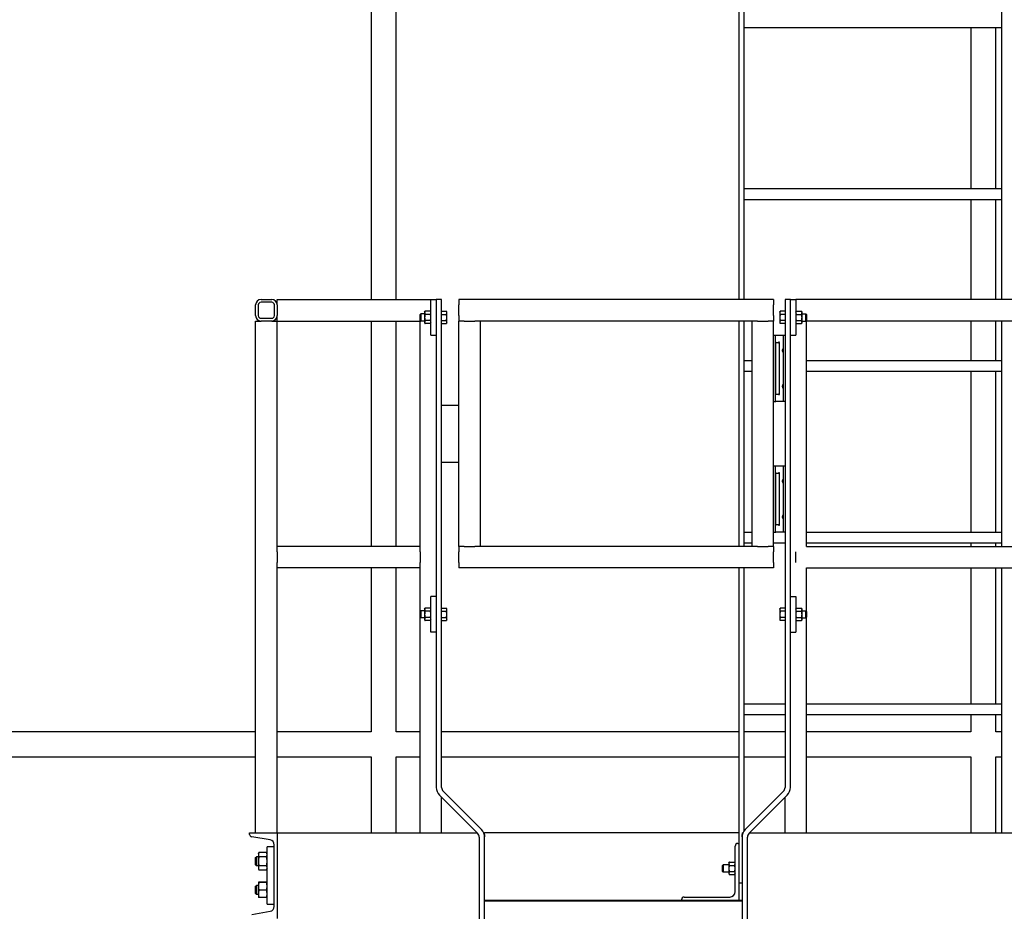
# Model space of a CAD drawing. Header units: inches. Extents: x 36 to 1719, y -84 to 1122.
# Tile 404 of 558: x 1336 to 1405, y 351 to 414. Entities that reach past the tile are written whole.
import ezdxf

# ---------------------------------------------------------------- set-up
doc = ezdxf.new("R2010")
doc.units = ezdxf.units.IN
doc.header["$LTSCALE"] = 48
doc.header["$MEASUREMENT"] = 0
doc.layers.add('Dimension (ANSI)', color=7, linetype='Continuous', lineweight=25)
doc.layers.add('Visible (ANSI)', color=7, linetype='Continuous', lineweight=30)
doc.styles.add('Note Text (ANSI)', font='tahoma.ttf')
doc.dimstyles.new('Architectural (ANSI)', dxfattribs={"dimscale": 48, "dimtxt": 0.125, "dimasz": 0.098425, "dimexe": 0.125, "dimexo": 0.0625, "dimgap": 0.031496, "dimtad": 0, "dimtih": 1, "dimtoh": 1, "dimdec": 4, "dimrnd": 1e-08, "dimzin": 3, "dimdsep": 46, "dimlunit": 4, "dimtxsty": 'Note Text (ANSI)', "dimcen": 0.09, "dimdle": 0.393701, "dimclrd": 256, "dimclre": 256, "dimclrt": 256, "dimadec": 0, "dimazin": 3, "dimtfac": 0.96, "dimtofl": 0, "dimtmove": 0, "dimatfit": 3, "dimfxl": 1, "dimfrac": 2, "dimtolj": 1, "dimtzin": 12, "dimlwd": -1, "dimlwe": -1, "dimarcsym": 0})

# ---------------------------------------------------------------- blocks, each defined once
blk = doc.blocks.new('*D20')
at = {"layer": 'Defpoints', "color": 0, "transparency": 16777216}
for p in [(1320.787, 418.174), (1277.952, 241.174), (1349.447, 241.174)]:
    blk.add_point(p, dxfattribs=at)
at = {"layer": 'Dimension (ANSI)', "transparency": 16777216}
for p, q in [((1317.787, 418.174), (1271.952, 418.174)), ((1277.952, 413.449), (1277.952, 350.805)), ((1277.952, 245.898), (1277.952, 341.543)), ((1346.447, 241.174), (1271.952, 241.174))]:
    blk.add_line(p, q, dxfattribs=at)
for points in [[(1277.165, 413.449), (1278.739, 413.449), (1277.952, 418.174)], [(1277.165, 245.898), (1278.739, 245.898), (1277.952, 241.174)]]:
    blk.add_solid(points, dxfattribs=at)
at = {"layer": 'Dimension (ANSI)', "transparency": 16777216, "insert": (1267.854, 349.293), "char_height": 6, "attachment_point": 1, "style": 'Note Text (ANSI)'}
blk.add_mtext('\\A1;14\'-9"', dxfattribs=at)

msp = doc.modelspace()

# ---------------------------------------------------------------- linework, layer by layer
at = {"layer": 'Visible (ANSI)'}
for p, q in [((1386.63153, 430.23823), (1386.63153, 394.04889)), ((1387.00653, 394.04889), (1387.00653, 430.23823)), ((1405.00653, 430.23823), (1405.00653, 394.04889)), ((1360.93526, 416.42389), (1360.93526, 394.04889)), ((1362.68526, 394.04889), (1362.68526, 416.42389)), ((1387.00653, 413.04889), (1405.00653, 413.04889)), ((1402.84912, 413.04889), (1402.84912, 401.79889)), ((1404.59912, 401.79889), (1404.59912, 413.04889)), ((1387.00653, 401.79889), (1405.00653, 401.79889)), ((1387.00653, 401.04889), (1405.00653, 401.04889)), ((1402.84912, 401.04889), (1402.84912, 394.04889)), ((1404.59912, 394.04889), (1404.59912, 401.04889)), ((1352.86662, 392.92389), (1352.86662, 393.67389)), ((1353.05412, 393.67389), (1353.05412, 392.92389)), ((1353.24162, 394.04889), (1353.99162, 394.04889)), ((1353.99162, 393.86139), (1353.24162, 393.86139)), ((1354.17912, 392.92389), (1354.17912, 393.67389)), ((1354.36662, 394.04889), (1365.11662, 394.04889)), ((1354.36662, 393.67389), (1354.36662, 394.04889)), ((1354.36662, 393.67389), (1354.36662, 392.92389)), ((1354.36662, 393.67389), (1354.36662, 392.92389)), ((1365.11662, 391.54889), (1365.11662, 394.04889)), ((1365.11662, 394.04889), (1365.49162, 394.04889)), ((1365.86662, 394.04889), (1365.49162, 394.04889)), ((1365.49162, 394.04889), (1365.49162, 359.95422)), ((1365.86662, 359.95422), (1365.86662, 394.04889)), ((1389.07214, 394.04889), (1367.07214, 394.04889)), ((1367.07214, 394.04889), (1367.07214, 393.67389)), ((1367.07214, 392.92389), (1367.07214, 393.67389)), ((1389.07214, 394.04889), (1389.07214, 393.67389)), ((1389.07214, 392.92389), (1389.07214, 393.67389)), ((1390.24162, 394.04889), (1389.86662, 394.04889)), ((1389.86662, 394.04889), (1389.86662, 359.95422)), ((1390.24162, 359.95422), (1390.24162, 394.04889)), ((1390.24162, 394.04889), (1390.61662, 394.04889)), ((1390.61662, 394.04889), (1390.61662, 391.54889)), ((1456.86662, 394.04889), (1390.61662, 394.04889)), ((1364.36662, 393.0017), (1364.41239, 393.04889)), ((1364.36662, 392.59608), (1364.36662, 393.0017)), ((1364.41239, 393.04889), (1364.41239, 392.54889)), ((1364.67862, 393.04889), (1364.41239, 393.04889)), ((1364.67862, 393.17389), (1364.71211, 393.2319)), ((1364.67862, 393.17389), (1364.67862, 393.12365)), ((1364.67862, 393.12365), (1364.67862, 392.79889)), ((1365.08313, 393.2319), (1364.71211, 393.2319)), ((1365.08313, 393.0154), (1364.71211, 393.0154)), ((1365.11662, 393.17389), (1365.08313, 393.2319)), ((1365.86662, 393.12365), (1365.86662, 393.2319)), ((1365.86662, 393.2319), (1366.19713, 393.2319)), ((1365.86662, 393.17389), (1365.86662, 393.17389)), ((1365.86662, 393.0154), (1365.86662, 393.12365)), ((1365.86662, 393.0154), (1366.19713, 393.0154)), ((1365.86662, 392.79889), (1365.86662, 393.0154)), ((1366.23062, 393.17389), (1366.19713, 393.2319)), ((1366.23062, 393.12365), (1366.23062, 393.17389)), ((1366.23062, 392.79889), (1366.23062, 393.12365)), ((1389.50262, 393.17389), (1389.53611, 393.2319)), ((1389.50262, 393.17389), (1389.50262, 393.12365)), ((1389.50262, 393.12365), (1389.50262, 392.79889)), ((1389.86662, 393.2319), (1389.53611, 393.2319)), ((1389.86662, 393.0154), (1389.53611, 393.0154)), ((1389.86662, 393.2319), (1389.86662, 393.12365)), ((1389.86662, 393.17389), (1389.86662, 393.17389)), ((1389.86662, 393.12365), (1389.86662, 393.0154)), ((1389.86662, 393.0154), (1389.86662, 392.79889)), ((1390.61662, 393.17389), (1390.65011, 393.2319)), ((1390.65011, 393.2319), (1391.02113, 393.2319)), ((1390.65011, 393.0154), (1391.02113, 393.0154)), ((1391.05462, 393.17389), (1391.02113, 393.2319)), ((1391.05462, 393.12365), (1391.05462, 393.17389)), ((1391.05462, 392.79889), (1391.05462, 393.12365)), ((1391.05462, 393.04889), (1391.32085, 393.04889)), ((1391.36662, 393.0017), (1391.32085, 393.04889)), ((1391.32085, 392.54889), (1391.32085, 393.04889)), ((1391.36662, 393.0017), (1391.36662, 392.59608)), ((1352.86662, 356.79889), (1352.86662, 392.54889)), ((1352.86662, 392.54889), (1353.24162, 392.54889)), ((1353.24162, 392.73639), (1353.99162, 392.73639)), ((1353.99162, 392.54889), (1353.24162, 392.54889)), ((1353.99162, 392.54889), (1353.24162, 392.54889)), ((1353.99162, 392.54889), (1354.36662, 392.54889)), ((1354.36662, 392.54889), (1354.36662, 392.92389)), ((1354.36662, 376.79889), (1354.36662, 392.54889)), ((1354.36662, 392.54889), (1364.36662, 392.54889)), ((1360.93526, 392.54889), (1360.93526, 376.79889)), ((1362.68526, 376.79889), (1362.68526, 392.54889)), ((1364.36662, 392.59608), (1364.41239, 392.54889)), ((1364.36662, 376.79889), (1364.36662, 392.54889)), ((1364.36662, 392.54889), (1364.41239, 392.54889)), ((1364.67862, 392.54889), (1364.41239, 392.54889)), ((1364.67862, 392.79889), (1364.67862, 392.47413)), ((1364.67862, 392.47413), (1364.67862, 392.42389)), ((1364.67862, 392.42389), (1364.71211, 392.36588)), ((1365.08313, 392.58239), (1364.71211, 392.58239)), ((1365.08313, 392.36588), (1364.71211, 392.36588)), ((1365.11662, 392.42389), (1365.08313, 392.36588)), ((1365.86662, 392.58239), (1365.86662, 392.79889)), ((1365.86662, 392.58239), (1366.19713, 392.58239)), ((1365.86662, 392.47413), (1365.86662, 392.58239)), ((1365.86662, 392.36588), (1365.86662, 392.47413)), ((1365.86662, 392.42389), (1365.86662, 392.42389)), ((1365.86662, 392.36588), (1366.19713, 392.36588)), ((1366.23062, 392.42389), (1366.19713, 392.36588)), ((1366.23062, 392.47413), (1366.23062, 392.79889)), ((1366.23062, 392.42389), (1366.23062, 392.47413)), ((1367.07214, 392.92389), (1367.07214, 392.54889)), ((1367.07214, 376.79889), (1367.07214, 392.54889)), ((1367.44714, 392.54889), (1367.07214, 392.54889)), ((1367.44714, 392.54889), (1368.19714, 392.54889)), ((1368.57214, 392.54889), (1368.19714, 392.54889)), ((1387.57214, 392.54889), (1368.57214, 392.54889)), ((1368.57214, 376.79889), (1368.57214, 392.54889)), ((1386.63153, 392.54889), (1386.63153, 376.79889)), ((1387.00653, 376.79889), (1387.00653, 392.54889)), ((1387.57214, 376.79889), (1387.57214, 392.54889)), ((1387.94714, 392.54889), (1387.57214, 392.54889)), ((1387.94714, 392.54889), (1388.69714, 392.54889)), ((1389.07214, 392.54889), (1388.69714, 392.54889)), ((1389.07214, 392.92389), (1389.07214, 392.54889)), ((1389.07214, 376.79889), (1389.07214, 392.54889)), ((1389.50262, 392.79889), (1389.50262, 392.47413)), ((1389.50262, 392.47413), (1389.50262, 392.42389)), ((1389.50262, 392.42389), (1389.53611, 392.36588)), ((1389.86662, 392.58239), (1389.53611, 392.58239)), ((1389.86662, 392.36588), (1389.53611, 392.36588)), ((1389.86662, 392.79889), (1389.86662, 392.58239)), ((1389.86662, 392.58239), (1389.86662, 392.47413)), ((1389.86662, 392.47413), (1389.86662, 392.36588)), ((1389.86662, 392.42389), (1389.86662, 392.42389)), ((1390.61662, 392.42389), (1390.65011, 392.36588)), ((1390.65011, 392.58239), (1391.02113, 392.58239)), ((1390.65011, 392.36588), (1391.02113, 392.36588)), ((1391.05462, 392.42389), (1391.02113, 392.36588)), ((1391.05462, 392.47413), (1391.05462, 392.79889)), ((1391.05462, 392.54889), (1391.32085, 392.54889)), ((1391.05462, 392.42389), (1391.05462, 392.47413)), ((1391.36662, 392.59608), (1391.32085, 392.54889)), ((1391.32085, 392.54889), (1391.36662, 392.54889)), ((1391.36662, 376.79889), (1391.36662, 392.54889)), ((1456.86662, 392.54889), (1391.36662, 392.54889)), ((1402.84912, 392.54889), (1402.84912, 389.79889)), ((1404.59912, 389.79889), (1404.59912, 392.54889)), ((1405.00653, 392.54889), (1405.00653, 376.79889)), ((1365.11662, 391.54889), (1365.49162, 391.54889)), ((1389.07214, 391.54889), (1389.19714, 391.54889)), ((1389.19714, 386.92389), (1389.19714, 391.54889)), ((1389.19714, 391.54889), (1389.23399, 391.54889)), ((1389.23399, 391.54889), (1389.74162, 391.54889)), ((1389.23549, 387.46556), (1389.23549, 391.00723)), ((1389.23686, 391.04889), (1389.40137, 391.04889)), ((1389.46387, 391.05529), (1389.46387, 387.41749)), ((1389.74162, 391.54889), (1389.86662, 391.54889)), ((1389.74162, 391.54889), (1389.74162, 386.92389)), ((1390.24162, 391.54889), (1390.61662, 391.54889)), ((1387.00653, 389.79889), (1387.57214, 389.79889)), ((1391.36662, 389.79889), (1405.00653, 389.79889)), ((1387.00653, 389.04889), (1387.57214, 389.04889)), ((1391.36662, 389.04889), (1405.00653, 389.04889)), ((1402.84912, 389.04889), (1402.84912, 377.79889)), ((1404.59912, 377.79889), (1404.59912, 389.04889)), ((1389.07214, 386.92389), (1389.19714, 386.92389)), ((1389.19714, 386.92389), (1389.23399, 386.92389)), ((1389.74162, 386.92389), (1389.23399, 386.92389)), ((1389.40137, 387.42389), (1389.23686, 387.42389)), ((1389.86662, 386.92389), (1389.74162, 386.92389)), ((1365.86662, 386.67389), (1367.07214, 386.67389)), ((1367.07214, 382.67389), (1365.86662, 382.67389)), ((1389.07214, 382.42389), (1389.19714, 382.42389)), ((1389.19714, 377.79889), (1389.19714, 382.42389)), ((1389.19714, 382.42389), (1389.23399, 382.42389)), ((1389.23399, 382.42389), (1389.74162, 382.42389)), ((1389.74162, 382.42389), (1389.86662, 382.42389)), ((1389.74162, 382.42389), (1389.74162, 377.79889)), ((1389.23549, 378.34056), (1389.23549, 381.88223)), ((1389.23686, 381.92389), (1389.40137, 381.92389)), ((1389.46387, 381.93029), (1389.46387, 378.29249)), ((1389.40137, 378.29889), (1389.23686, 378.29889)), ((1387.00653, 377.79889), (1387.57214, 377.79889)), ((1389.07214, 377.79889), (1389.19714, 377.79889)), ((1389.19714, 377.79889), (1389.23399, 377.79889)), ((1389.74162, 377.79889), (1389.23399, 377.79889)), ((1389.86662, 377.79889), (1389.74162, 377.79889)), ((1391.36662, 377.79889), (1405.00653, 377.79889)), ((1364.36662, 376.79889), (1354.36662, 376.79889)), ((1354.36662, 376.42389), (1354.36662, 376.79889)), ((1364.36662, 376.42389), (1364.36662, 376.79889)), ((1367.07214, 376.79889), (1367.07214, 376.42389)), ((1367.44714, 376.79889), (1367.07214, 376.79889)), ((1367.44714, 376.79889), (1368.19714, 376.79889)), ((1368.57214, 376.79889), (1368.19714, 376.79889)), ((1387.57214, 376.79889), (1368.57214, 376.79889)), ((1387.00653, 377.04889), (1387.57214, 377.04889)), ((1387.94714, 376.79889), (1387.57214, 376.79889)), ((1387.94714, 376.79889), (1388.69714, 376.79889)), ((1389.07214, 376.79889), (1388.69714, 376.79889)), ((1389.07214, 377.04889), (1389.86662, 377.04889)), ((1389.07214, 376.79889), (1389.07214, 376.42389)), ((1391.36662, 377.04889), (1405.00653, 377.04889)), ((1391.36662, 376.79889), (1456.86662, 376.79889)), ((1402.84912, 377.04889), (1402.84912, 376.79889)), ((1404.59912, 376.79889), (1404.59912, 377.04889)), ((1354.36662, 376.42389), (1354.36662, 375.67389)), ((1364.36662, 376.42389), (1364.36662, 375.67389)), ((1367.07214, 375.67389), (1367.07214, 376.42389)), ((1389.07214, 375.67389), (1389.07214, 376.42389)), ((1390.61662, 375.67389), (1390.61662, 376.42389)), ((1354.36662, 375.29889), (1354.36662, 375.67389)), ((1354.36662, 356.79889), (1354.36662, 375.29889)), ((1364.36662, 375.29889), (1354.36662, 375.29889)), ((1360.93526, 375.29889), (1360.93526, 363.84056)), ((1362.68526, 363.84056), (1362.68526, 375.29889)), ((1364.36662, 375.29889), (1364.36662, 375.67389)), ((1364.36662, 372.2517), (1364.36662, 375.29889)), ((1367.07214, 375.67389), (1367.07214, 375.29889)), ((1389.07214, 375.29889), (1367.07214, 375.29889)), ((1386.63153, 375.29889), (1386.63153, 353.29889)), ((1387.00653, 356.92445), (1387.00653, 375.29889)), ((1389.07214, 375.67389), (1389.07214, 375.29889)), ((1391.36662, 372.2517), (1391.36662, 375.29889)), ((1391.36662, 375.29889), (1456.86662, 375.29889)), ((1402.84912, 375.29889), (1402.84912, 365.79889)), ((1404.59912, 365.79889), (1404.59912, 375.29889)), ((1405.00653, 375.29889), (1405.00653, 356.79889)), ((1365.49162, 373.29889), (1365.11662, 373.29889)), ((1365.11662, 370.79889), (1365.11662, 373.29889)), ((1390.24162, 373.29889), (1390.61662, 373.29889)), ((1390.61662, 373.29889), (1390.61662, 370.79889)), ((1364.67862, 372.42389), (1364.71211, 372.4819)), ((1364.67862, 372.42389), (1364.67862, 372.37365)), ((1364.67862, 372.37365), (1364.67862, 372.04889)), ((1365.08313, 372.4819), (1364.71211, 372.4819)), ((1365.11662, 372.42389), (1365.08313, 372.4819)), ((1365.86662, 372.37365), (1365.86662, 372.4819)), ((1365.86662, 372.4819), (1366.19713, 372.4819)), ((1365.86662, 372.42389), (1365.86662, 372.42389)), ((1365.86662, 372.2654), (1365.86662, 372.37365)), ((1366.23062, 372.42389), (1366.19713, 372.4819)), ((1366.23062, 372.37365), (1366.23062, 372.42389)), ((1366.23062, 372.04889), (1366.23062, 372.37365)), ((1389.50262, 372.42389), (1389.53611, 372.4819)), ((1389.50262, 372.42389), (1389.50262, 372.37365)), ((1389.50262, 372.37365), (1389.50262, 372.04889)), ((1389.86662, 372.4819), (1389.53611, 372.4819)), ((1389.86662, 372.4819), (1389.86662, 372.37365)), ((1389.86662, 372.42389), (1389.86662, 372.42389)), ((1389.86662, 372.37365), (1389.86662, 372.2654)), ((1390.61662, 372.42389), (1390.65011, 372.4819)), ((1390.65011, 372.4819), (1391.02113, 372.4819)), ((1391.05462, 372.42389), (1391.02113, 372.4819)), ((1391.05462, 372.37365), (1391.05462, 372.42389)), ((1391.05462, 372.04889), (1391.05462, 372.37365)), ((1364.36662, 372.2517), (1364.41239, 372.29889)), ((1364.36662, 371.84608), (1364.36662, 372.2517)), ((1364.36662, 371.84608), (1364.41239, 371.79889)), ((1364.36662, 356.79889), (1364.36662, 371.84608)), ((1364.41239, 372.29889), (1364.41239, 371.79889)), ((1364.67862, 372.29889), (1364.41239, 372.29889)), ((1364.67862, 371.79889), (1364.41239, 371.79889)), ((1364.67862, 372.04889), (1364.67862, 371.72413)), ((1364.67862, 371.72413), (1364.67862, 371.67389)), ((1364.67862, 371.67389), (1364.71211, 371.61588)), ((1365.08313, 372.2654), (1364.71211, 372.2654)), ((1365.08313, 371.83239), (1364.71211, 371.83239)), ((1365.11662, 371.67389), (1365.08313, 371.61588)), ((1365.86662, 372.2654), (1366.19713, 372.2654)), ((1365.86662, 372.04889), (1365.86662, 372.2654)), ((1365.86662, 371.83239), (1365.86662, 372.04889)), ((1365.86662, 371.83239), (1366.19713, 371.83239)), ((1365.86662, 371.72413), (1365.86662, 371.83239)), ((1365.86662, 371.61588), (1365.86662, 371.72413)), ((1365.86662, 371.67389), (1365.86662, 371.67389)), ((1366.23062, 371.67389), (1366.19713, 371.61588)), ((1366.23062, 371.72413), (1366.23062, 372.04889)), ((1366.23062, 371.67389), (1366.23062, 371.72413)), ((1389.50262, 372.04889), (1389.50262, 371.72413)), ((1389.50262, 371.72413), (1389.50262, 371.67389)), ((1389.50262, 371.67389), (1389.53611, 371.61588)), ((1389.86662, 372.2654), (1389.53611, 372.2654)), ((1389.86662, 371.83239), (1389.53611, 371.83239)), ((1389.86662, 372.2654), (1389.86662, 372.04889)), ((1389.86662, 372.04889), (1389.86662, 371.83239)), ((1389.86662, 371.83239), (1389.86662, 371.72413)), ((1389.86662, 371.72413), (1389.86662, 371.61588)), ((1389.86662, 371.67389), (1389.86662, 371.67389)), ((1390.61662, 371.67389), (1390.65011, 371.61588)), ((1390.65011, 372.2654), (1391.02113, 372.2654)), ((1390.65011, 371.83239), (1391.02113, 371.83239)), ((1391.05462, 371.67389), (1391.02113, 371.61588)), ((1391.05462, 372.29889), (1391.32085, 372.29889)), ((1391.05462, 371.72413), (1391.05462, 372.04889)), ((1391.05462, 371.79889), (1391.32085, 371.79889)), ((1391.05462, 371.67389), (1391.05462, 371.72413)), ((1391.36662, 372.2517), (1391.32085, 372.29889)), ((1391.32085, 371.79889), (1391.32085, 372.29889)), ((1391.36662, 371.84608), (1391.32085, 371.79889)), ((1391.36662, 372.2517), (1391.36662, 371.84608)), ((1391.36662, 356.79889), (1391.36662, 371.84608)), ((1365.08313, 371.61588), (1364.71211, 371.61588)), ((1365.86662, 371.61588), (1366.19713, 371.61588)), ((1389.86662, 371.61588), (1389.53611, 371.61588)), ((1390.65011, 371.61588), (1391.02113, 371.61588)), ((1365.49162, 370.79889), (1365.11662, 370.79889)), ((1390.24162, 370.79889), (1390.61662, 370.79889)), ((1387.00653, 365.79889), (1389.86662, 365.79889)), ((1391.36662, 365.79889), (1405.00653, 365.79889)), ((1387.00653, 365.04889), (1389.86662, 365.04889)), ((1391.36662, 365.04889), (1405.00653, 365.04889)), ((1402.84912, 365.04889), (1402.84912, 363.84056)), ((1404.59912, 363.84056), (1404.59912, 365.04889)), ((1352.86662, 363.84056), (1322.53662, 363.84056)), ((1360.93526, 363.84056), (1354.36662, 363.84056)), ((1364.36662, 363.84056), (1362.68526, 363.84056)), ((1386.63153, 363.84056), (1365.86662, 363.84056)), ((1389.86662, 363.84056), (1387.00653, 363.84056)), ((1402.84912, 363.84056), (1391.36662, 363.84056)), ((1405.00653, 363.84056), (1404.59912, 363.84056)), ((1322.53662, 362.09056), (1352.86662, 362.09056)), ((1354.36662, 362.09056), (1360.93526, 362.09056)), ((1360.93526, 362.09056), (1360.93526, 356.79889)), ((1362.68526, 362.09056), (1364.36662, 362.09056)), ((1362.68526, 356.79889), (1362.68526, 362.09056)), ((1365.86662, 362.09056), (1386.63153, 362.09056)), ((1387.00653, 362.09056), (1389.86662, 362.09056)), ((1391.36662, 362.09056), (1402.84912, 362.09056)), ((1402.84912, 362.09056), (1402.84912, 356.79889)), ((1404.59912, 356.79889), (1404.59912, 362.09056)), ((1404.59912, 362.09056), (1405.00653, 362.09056)), ((1365.71129, 359.42389), (1368.38178, 356.7534)), ((1365.86662, 356.79889), (1365.86662, 359.26856)), ((1368.64695, 357.01856), (1365.97645, 359.68906)), ((1389.75678, 359.68906), (1387.08629, 357.01856)), ((1387.35145, 356.7534), (1390.02195, 359.42389)), ((1389.86662, 356.79889), (1389.86662, 359.26856)), ((1352.44662, 356.67788), (1352.44662, 356.79889)), ((1352.44662, 356.79889), (1354.36662, 356.79889)), ((1353.88023, 356.29279), (1352.58981, 356.50873)), ((1354.36662, 356.79889), (1354.36662, 350.79889)), ((1354.36662, 356.79889), (1368.33629, 356.79889)), ((1354.36662, 356.79889), (1354.36662, 356.67788)), ((1368.49162, 356.48823), (1368.49162, 242.04889)), ((1368.79925, 356.79889), (1368.86662, 356.79889)), ((1368.86662, 356.67788), (1368.86662, 356.79889)), ((1386.63153, 356.79889), (1368.86662, 356.79889)), ((1368.86662, 356.67788), (1368.86662, 356.50873)), ((1368.86662, 356.48823), (1368.86662, 356.50873)), ((1368.86662, 242.04889), (1368.86662, 356.48823)), ((1386.86662, 356.79889), (1386.86662, 356.67788)), ((1386.86662, 356.79889), (1386.93399, 356.79889)), ((1386.86662, 356.50873), (1386.86662, 356.67788)), ((1386.86662, 356.50873), (1386.86662, 356.48823)), ((1386.86662, 356.48823), (1386.86662, 242.04889)), ((1387.24162, 242.04889), (1387.24162, 356.48823)), ((1387.39695, 356.79889), (1456.86662, 356.79889)), ((1353.66662, 351.79889), (1353.66662, 355.79889)), ((1354.16662, 355.79889), (1353.66662, 355.79889)), ((1354.16662, 351.64329), (1354.16662, 355.95449)), ((1386.38153, 352.67889), (1386.38153, 355.85889)), ((1386.57153, 356.04889), (1386.63153, 356.04889)), ((1386.63153, 356.04889), (1386.63153, 352.04889)), ((1352.86662, 355.05562), (1352.9207, 355.11139)), ((1352.9207, 355.11139), (1352.9207, 354.48639)), ((1353.05762, 355.11139), (1352.9207, 355.11139)), ((1353.05762, 355.32989), (1353.09593, 355.41204)), ((1353.05762, 355.32989), (1353.05762, 355.25875)), ((1353.05762, 355.25875), (1353.05762, 354.79889)), ((1353.62831, 355.41204), (1353.09593, 355.41204)), ((1353.66662, 355.32989), (1353.62831, 355.41204)), ((1352.86662, 354.54216), (1352.86662, 355.05562)), ((1352.86662, 354.54216), (1352.9207, 354.48639)), ((1353.05762, 354.48639), (1352.9207, 354.48639)), ((1353.05762, 354.79889), (1353.05762, 354.33903)), ((1353.62831, 355.10546), (1353.09593, 355.10546)), ((1353.62831, 354.49232), (1353.09593, 354.49232)), ((1385.50653, 354.5017), (1385.5523, 354.54889)), ((1385.50653, 354.09608), (1385.50653, 354.5017)), ((1385.5523, 354.54889), (1385.5523, 354.04889)), ((1385.94353, 354.54889), (1385.5523, 354.54889)), ((1385.94353, 354.67389), (1385.97702, 354.7319)), ((1385.94353, 354.67389), (1385.94353, 354.62365)), ((1385.94353, 354.62365), (1385.94353, 354.29889)), ((1385.97702, 354.7319), (1386.34804, 354.7319)), ((1385.97702, 354.5154), (1386.34804, 354.5154)), ((1386.38153, 354.67389), (1386.34804, 354.7319)), ((1353.05762, 354.33903), (1353.05762, 354.26789)), ((1353.05762, 354.26789), (1353.09593, 354.18575)), ((1353.62831, 354.18575), (1353.09593, 354.18575)), ((1353.66662, 354.26789), (1353.62831, 354.18575)), ((1385.50653, 354.09608), (1385.5523, 354.04889)), ((1385.94353, 354.04889), (1385.5523, 354.04889)), ((1385.94353, 354.29889), (1385.94353, 353.97413)), ((1385.94353, 353.97413), (1385.94353, 353.92389)), ((1385.94353, 353.92389), (1385.97702, 353.86588)), ((1385.97702, 354.08239), (1386.34804, 354.08239)), ((1385.97702, 353.86588), (1386.34804, 353.86588)), ((1386.38153, 353.92389), (1386.34804, 353.86588)), ((1352.86662, 353.05562), (1352.9207, 353.11139)), ((1352.86662, 352.54216), (1352.86662, 353.05562)), ((1352.9207, 353.11139), (1352.9207, 352.48639)), ((1353.05762, 353.11139), (1352.9207, 353.11139)), ((1353.05762, 353.32989), (1353.05772, 353.3301)), ((1353.05762, 353.32989), (1353.05762, 353.32969)), ((1353.05762, 353.32969), (1353.05762, 353.05151)), ((1353.05762, 353.05151), (1353.05762, 352.52072)), ((1353.62831, 353.33821), (1353.09593, 353.33821)), ((1353.62831, 353.32117), (1353.09593, 353.32117)), ((1353.66662, 353.32989), (1353.66652, 353.3301)), ((1386.63153, 353.29889), (1386.86662, 353.29889)), ((1352.86662, 352.54216), (1352.9207, 352.48639)), ((1353.05762, 352.48639), (1352.9207, 352.48639)), ((1353.05762, 352.52072), (1353.05762, 352.26789)), ((1353.62831, 352.78185), (1353.09593, 352.78185)), ((1353.05762, 352.26789), (1353.05772, 352.26769)), ((1353.62831, 352.25958), (1353.09593, 352.25958)), ((1353.66662, 352.26789), (1353.66652, 352.26769)), ((1353.66662, 351.79889), (1354.16662, 351.79889)), ((1386.86662, 352.04889), (1368.86662, 352.04889)), ((1368.86662, 352.03389), (1386.86662, 352.03389)), ((1382.63153, 352.04889), (1382.63153, 352.10889)), ((1382.82153, 352.29889), (1386.00153, 352.29889)), ((1352.58981, 351.08905), (1353.88023, 351.305))]:
    msp.add_line(p, q, dxfattribs=at)
for centre, radius, start, end in [((1353.24162, 393.67389), 0.375, 90, 180), ((1353.24162, 393.67389), 0.1875, 90, 180), ((1353.99162, 393.67389), 0.375, 0, 90), ((1353.99162, 393.67389), 0.1875, 0, 90), ((1353.24162, 392.92389), 0.375, 180, 270), ((1353.24162, 392.92389), 0.1875, 180, 270), ((1353.99162, 392.92389), 0.1875, 270, 0), ((1353.99162, 392.92389), 0.375, 270, 0), ((1389.40137, 390.98639), 0.0625, 0, 90), ((1389.40137, 387.48639), 0.0625, 270, 0), ((1389.40137, 381.86139), 0.0625, 0, 90), ((1389.40137, 378.36139), 0.0625, 270, 0), ((1366.24162, 359.95422), 0.75, 180, 225), ((1366.24162, 359.95422), 0.375, 180, 225), ((1389.49162, 359.95422), 0.375, 315, 0), ((1389.49162, 359.95422), 0.75, 315, 0), ((1352.61812, 356.67788), 0.1715, 180, 260.5), ((1368.11662, 356.48823), 0.375, 0, 45), ((1368.11662, 356.48823), 0.75, 0, 45), ((1387.61662, 356.48823), 0.75, 135, 180), ((1387.61662, 356.48823), 0.375, 135, 180), ((1353.82362, 355.95449), 0.343, 0, 80.5), ((1386.57153, 355.85889), 0.19, 90, 180), ((1386.00153, 352.67889), 0.38, 270, 0), ((1382.82153, 352.10889), 0.19, 90, 180), ((1353.82362, 351.64329), 0.343, 279.5, 0)]:
    msp.add_arc(centre, radius, start, end, dxfattribs=at)
for centre, start_param, end_param in [((1389.23695, 391.00723), 3.14159265, 4.71238898), ((1389.23695, 387.46556), 4.71238898, 6.28318531), ((1389.23695, 381.88223), 3.14159265, 4.71238898), ((1389.23695, 378.34056), 4.71238898, 6.28318531)]:
    msp.add_ellipse(centre, major_axis=(0, -0.04167), ratio=0.03492077, start_param=start_param, end_param=end_param, dxfattribs=at)
for centre in [(1389.20807, 390.48639), (1389.20807, 387.98639), (1389.20807, 381.36139), (1389.20807, 378.86139)]:
    msp.add_ellipse(centre, major_axis=(0, -0.09843), ratio=0.03492077, dxfattribs=at)
for points, weights in [([(1364.71211, 393.2319), (1364.67862, 393.17389), (1364.67862, 393.12365)], [1, 1.0379548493, 1]), ([(1364.67862, 393.12365), (1364.67862, 393.07341), (1364.71211, 393.0154)], [1, 1.0379548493, 1]), ([(1364.71211, 393.0154), (1364.67862, 392.89937), (1364.67862, 392.79889)], [1, 1.0379548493, 1]), ([(1365.11662, 393.12365), (1365.11662, 393.17389), (1365.08313, 393.2319)], [1, 1.0379548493, 1]), ([(1365.08313, 393.0154), (1365.11662, 393.07341), (1365.11662, 393.12365)], [1, 1.0379548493, 1]), ([(1365.11662, 392.79889), (1365.11662, 392.89937), (1365.08313, 393.0154)], [1, 1.0379548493, 1]), ([(1366.23062, 393.12365), (1366.23062, 393.17389), (1366.19713, 393.2319)], [1, 1.0379548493, 1]), ([(1366.19713, 393.0154), (1366.23062, 393.07341), (1366.23062, 393.12365)], [1, 1.0379548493, 1]), ([(1366.23062, 392.79889), (1366.23062, 392.89937), (1366.19713, 393.0154)], [1, 1.0379548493, 1]), ([(1389.53611, 393.2319), (1389.50262, 393.17389), (1389.50262, 393.12365)], [1, 1.0379548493, 1]), ([(1389.50262, 393.12365), (1389.50262, 393.07341), (1389.53611, 393.0154)], [1, 1.0379548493, 1]), ([(1389.53611, 393.0154), (1389.50262, 392.89937), (1389.50262, 392.79889)], [1, 1.0379548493, 1]), ([(1390.65011, 393.2319), (1390.61662, 393.17389), (1390.61662, 393.12365)], [1, 1.0379548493, 1]), ([(1390.61662, 393.12365), (1390.61662, 393.07341), (1390.65011, 393.0154)], [1, 1.0379548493, 1]), ([(1390.65011, 393.0154), (1390.61662, 392.89937), (1390.61662, 392.79889)], [1, 1.0379548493, 1]), ([(1391.05462, 393.12365), (1391.05462, 393.17389), (1391.02113, 393.2319)], [1, 1.0379548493, 1]), ([(1391.02113, 393.0154), (1391.05462, 393.07341), (1391.05462, 393.12365)], [1, 1.0379548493, 1]), ([(1391.05462, 392.79889), (1391.05462, 392.89937), (1391.02113, 393.0154)], [1, 1.0379548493, 1]), ([(1364.67862, 392.79889), (1364.67862, 392.69841), (1364.71211, 392.58239)], [1, 1.0379548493, 1]), ([(1364.71211, 392.58239), (1364.67862, 392.52437), (1364.67862, 392.47413)], [1, 1.0379548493, 1]), ([(1364.67862, 392.47413), (1364.67862, 392.42389), (1364.71211, 392.36588)], [1, 1.0379548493, 1]), ([(1365.08313, 392.58239), (1365.11662, 392.69841), (1365.11662, 392.79889)], [1, 1.0379548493, 1]), ([(1365.11662, 392.47413), (1365.11662, 392.52437), (1365.08313, 392.58239)], [1, 1.0379548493, 1]), ([(1365.08313, 392.36588), (1365.11662, 392.42389), (1365.11662, 392.47413)], [1, 1.0379548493, 1]), ([(1366.19713, 392.58239), (1366.23062, 392.69841), (1366.23062, 392.79889)], [1, 1.0379548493, 1]), ([(1366.23062, 392.47413), (1366.23062, 392.52437), (1366.19713, 392.58239)], [1, 1.0379548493, 1]), ([(1366.19713, 392.36588), (1366.23062, 392.42389), (1366.23062, 392.47413)], [1, 1.0379548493, 1]), ([(1389.50262, 392.79889), (1389.50262, 392.69841), (1389.53611, 392.58239)], [1, 1.0379548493, 1]), ([(1389.53611, 392.58239), (1389.50262, 392.52437), (1389.50262, 392.47413)], [1, 1.0379548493, 1]), ([(1389.50262, 392.47413), (1389.50262, 392.42389), (1389.53611, 392.36588)], [1, 1.0379548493, 1]), ([(1390.61662, 392.79889), (1390.61662, 392.69841), (1390.65011, 392.58239)], [1, 1.0379548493, 1]), ([(1390.65011, 392.58239), (1390.61662, 392.52437), (1390.61662, 392.47413)], [1, 1.0379548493, 1]), ([(1390.61662, 392.47413), (1390.61662, 392.42389), (1390.65011, 392.36588)], [1, 1.0379548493, 1]), ([(1391.02113, 392.58239), (1391.05462, 392.69841), (1391.05462, 392.79889)], [1, 1.0379548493, 1]), ([(1391.05462, 392.47413), (1391.05462, 392.52437), (1391.02113, 392.58239)], [1, 1.0379548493, 1]), ([(1391.02113, 392.36588), (1391.05462, 392.42389), (1391.05462, 392.47413)], [1, 1.0379548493, 1]), ([(1364.71211, 372.4819), (1364.67862, 372.42389), (1364.67862, 372.37365)], [1, 1.0379548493, 1]), ([(1364.67862, 372.37365), (1364.67862, 372.32341), (1364.71211, 372.2654)], [1, 1.0379548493, 1]), ([(1365.11662, 372.37365), (1365.11662, 372.42389), (1365.08313, 372.4819)], [1, 1.0379548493, 1]), ([(1365.08313, 372.2654), (1365.11662, 372.32341), (1365.11662, 372.37365)], [1, 1.0379548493, 1]), ([(1366.23062, 372.37365), (1366.23062, 372.42389), (1366.19713, 372.4819)], [1, 1.0379548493, 1]), ([(1366.19713, 372.2654), (1366.23062, 372.32341), (1366.23062, 372.37365)], [1, 1.0379548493, 1]), ([(1389.53611, 372.4819), (1389.50262, 372.42389), (1389.50262, 372.37365)], [1, 1.0379548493, 1]), ([(1389.50262, 372.37365), (1389.50262, 372.32341), (1389.53611, 372.2654)], [1, 1.0379548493, 1]), ([(1390.65011, 372.4819), (1390.61662, 372.42389), (1390.61662, 372.37365)], [1, 1.0379548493, 1]), ([(1390.61662, 372.37365), (1390.61662, 372.32341), (1390.65011, 372.2654)], [1, 1.0379548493, 1]), ([(1391.05462, 372.37365), (1391.05462, 372.42389), (1391.02113, 372.4819)], [1, 1.0379548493, 1]), ([(1391.02113, 372.2654), (1391.05462, 372.32341), (1391.05462, 372.37365)], [1, 1.0379548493, 1]), ([(1364.71211, 372.2654), (1364.67862, 372.14937), (1364.67862, 372.04889)], [1, 1.0379548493, 1]), ([(1364.67862, 372.04889), (1364.67862, 371.94841), (1364.71211, 371.83239)], [1, 1.0379548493, 1]), ([(1364.71211, 371.83239), (1364.67862, 371.77437), (1364.67862, 371.72413)], [1, 1.0379548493, 1]), ([(1364.67862, 371.72413), (1364.67862, 371.67389), (1364.71211, 371.61588)], [1, 1.0379548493, 1]), ([(1365.11662, 372.04889), (1365.11662, 372.14937), (1365.08313, 372.2654)], [1, 1.0379548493, 1]), ([(1365.08313, 371.83239), (1365.11662, 371.94841), (1365.11662, 372.04889)], [1, 1.0379548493, 1]), ([(1365.11662, 371.72413), (1365.11662, 371.77437), (1365.08313, 371.83239)], [1, 1.0379548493, 1]), ([(1365.08313, 371.61588), (1365.11662, 371.67389), (1365.11662, 371.72413)], [1, 1.0379548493, 1]), ([(1366.23062, 372.04889), (1366.23062, 372.14937), (1366.19713, 372.2654)], [1, 1.0379548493, 1]), ([(1366.19713, 371.83239), (1366.23062, 371.94841), (1366.23062, 372.04889)], [1, 1.0379548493, 1]), ([(1366.23062, 371.72413), (1366.23062, 371.77437), (1366.19713, 371.83239)], [1, 1.0379548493, 1]), ([(1366.19713, 371.61588), (1366.23062, 371.67389), (1366.23062, 371.72413)], [1, 1.0379548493, 1]), ([(1389.53611, 372.2654), (1389.50262, 372.14937), (1389.50262, 372.04889)], [1, 1.0379548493, 1]), ([(1389.50262, 372.04889), (1389.50262, 371.94841), (1389.53611, 371.83239)], [1, 1.0379548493, 1]), ([(1389.53611, 371.83239), (1389.50262, 371.77437), (1389.50262, 371.72413)], [1, 1.0379548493, 1]), ([(1389.50262, 371.72413), (1389.50262, 371.67389), (1389.53611, 371.61588)], [1, 1.0379548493, 1]), ([(1390.65011, 372.2654), (1390.61662, 372.14937), (1390.61662, 372.04889)], [1, 1.0379548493, 1]), ([(1390.61662, 372.04889), (1390.61662, 371.94841), (1390.65011, 371.83239)], [1, 1.0379548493, 1]), ([(1390.65011, 371.83239), (1390.61662, 371.77437), (1390.61662, 371.72413)], [1, 1.0379548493, 1]), ([(1390.61662, 371.72413), (1390.61662, 371.67389), (1390.65011, 371.61588)], [1, 1.0379548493, 1]), ([(1391.05462, 372.04889), (1391.05462, 372.14937), (1391.02113, 372.2654)], [1, 1.0379548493, 1]), ([(1391.02113, 371.83239), (1391.05462, 371.94841), (1391.05462, 372.04889)], [1, 1.0379548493, 1]), ([(1391.05462, 371.72413), (1391.05462, 371.77437), (1391.02113, 371.83239)], [1, 1.0379548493, 1]), ([(1391.02113, 371.61588), (1391.05462, 371.67389), (1391.05462, 371.72413)], [1, 1.0379548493, 1]), ([(1353.09593, 355.41204), (1353.05762, 355.32989), (1353.05762, 355.25875)], [1, 1.0379548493, 1]), ([(1353.05762, 355.25875), (1353.05762, 355.18761), (1353.09593, 355.10546)], [1, 1.0379548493, 1]), ([(1353.66662, 355.25875), (1353.66662, 355.32989), (1353.62831, 355.41204)], [1, 1.0379548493, 1]), ([(1353.62831, 355.10546), (1353.66662, 355.18761), (1353.66662, 355.25875)], [1, 1.0379548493, 1]), ([(1353.09593, 355.10546), (1353.05762, 354.94117), (1353.05762, 354.79889)], [1, 1.0379548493, 1]), ([(1353.05762, 354.79889), (1353.05762, 354.65661), (1353.09593, 354.49232)], [1, 1.0379548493, 1]), ([(1353.09593, 354.49232), (1353.05762, 354.41017), (1353.05762, 354.33903)], [1, 1.0379548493, 1]), ([(1353.66662, 354.79889), (1353.66662, 354.94117), (1353.62831, 355.10546)], [1, 1.0379548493, 1]), ([(1353.62831, 354.49232), (1353.66662, 354.65661), (1353.66662, 354.79889)], [1, 1.0379548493, 1]), ([(1353.66662, 354.33903), (1353.66662, 354.41017), (1353.62831, 354.49232)], [1, 1.0379548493, 1]), ([(1385.97702, 354.7319), (1385.94353, 354.67389), (1385.94353, 354.62365)], [1, 1.0379548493, 1]), ([(1385.94353, 354.62365), (1385.94353, 354.57341), (1385.97702, 354.5154)], [1, 1.0379548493, 1]), ([(1385.97702, 354.5154), (1385.94353, 354.39937), (1385.94353, 354.29889)], [1, 1.0379548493, 1]), ([(1386.38153, 354.62365), (1386.38153, 354.67389), (1386.34804, 354.7319)], [1, 1.0379548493, 1]), ([(1386.34804, 354.5154), (1386.38153, 354.57341), (1386.38153, 354.62365)], [1, 1.0379548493, 1]), ([(1386.38153, 354.29889), (1386.38153, 354.39937), (1386.34804, 354.5154)], [1, 1.0379548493, 1]), ([(1353.05762, 354.33903), (1353.05762, 354.26789), (1353.09593, 354.18575)], [1, 1.0379548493, 1]), ([(1353.62831, 354.18575), (1353.66662, 354.26789), (1353.66662, 354.33903)], [1, 1.0379548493, 1]), ([(1385.94353, 354.29889), (1385.94353, 354.19841), (1385.97702, 354.08239)], [1, 1.0379548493, 1]), ([(1385.97702, 354.08239), (1385.94353, 354.02437), (1385.94353, 353.97413)], [1, 1.0379548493, 1]), ([(1385.94353, 353.97413), (1385.94353, 353.92389), (1385.97702, 353.86588)], [1, 1.0379548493, 1]), ([(1386.34804, 354.08239), (1386.38153, 354.19841), (1386.38153, 354.29889)], [1, 1.0379548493, 1]), ([(1386.38153, 353.97413), (1386.38153, 354.02437), (1386.34804, 354.08239)], [1, 1.0379548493, 1]), ([(1386.34804, 353.86588), (1386.38153, 353.92389), (1386.38153, 353.97413)], [1, 1.0379548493, 1]), ([(1353.09593, 353.33821), (1353.05762, 353.33364), (1353.05762, 353.32969)], [1, 1.0379548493, 1]), ([(1353.05762, 353.32969), (1353.05762, 353.32573), (1353.09593, 353.32117)], [1, 1.0379548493, 1]), ([(1353.09593, 353.32117), (1353.05762, 353.17666), (1353.05762, 353.05151)], [1, 1.0379548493, 1]), ([(1353.05762, 353.05151), (1353.05762, 352.92636), (1353.09593, 352.78185)], [1, 1.0379548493, 1]), ([(1353.66662, 353.32969), (1353.66662, 353.33364), (1353.62831, 353.33821)], [1, 1.0379548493, 1]), ([(1353.62831, 353.32117), (1353.66662, 353.32573), (1353.66662, 353.32969)], [1, 1.0379548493, 1]), ([(1353.66662, 353.05151), (1353.66662, 353.17666), (1353.62831, 353.32117)], [1, 1.0379548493, 1]), ([(1353.62831, 352.78185), (1353.66662, 352.92636), (1353.66662, 353.05151)], [1, 1.0379548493, 1]), ([(1353.09593, 352.78185), (1353.05762, 352.64191), (1353.05762, 352.52072)], [1, 1.0379548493, 1]), ([(1353.05762, 352.52072), (1353.05762, 352.39952), (1353.09593, 352.25958)], [1, 1.0379548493, 1]), ([(1353.66662, 352.52072), (1353.66662, 352.64191), (1353.62831, 352.78185)], [1, 1.0379548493, 1]), ([(1353.62831, 352.25958), (1353.66662, 352.39952), (1353.66662, 352.52072)], [1, 1.0379548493, 1]), ([(1353.09593, 352.25958), (1353.05947, 352.26392), (1353.05772, 352.26769)], [1, 1.03605488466, 1.00360971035]), ([(1353.66652, 352.26769), (1353.66477, 352.26392), (1353.62831, 352.25958)], [1.00360971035, 1.03605488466, 1])]:
    msp.add_rational_spline(points, weights, degree=2, dxfattribs=at)
for points in [[(1389.23399, 391.54889), (1389.23405, 391.54889), (1389.2341, 391.54879), (1389.23416, 391.54859)], [(1389.23416, 386.92419), (1389.2341, 386.924), (1389.23405, 386.92389), (1389.23399, 386.92389)], [(1389.23399, 382.42389), (1389.23405, 382.42389), (1389.2341, 382.42379), (1389.23416, 382.42359)], [(1389.23416, 377.79919), (1389.2341, 377.799), (1389.23405, 377.79889), (1389.23399, 377.79889)]]:
    msp.add_open_spline(points, degree=3, dxfattribs=at)
for points, knots in [([(1389.46387, 391.05529), (1389.46387, 391.05851), (1389.46377, 391.06173), (1389.46299, 391.07422), (1389.46155, 391.08332), (1389.45638, 391.10109), (1389.45307, 391.1073), (1389.45058, 391.11127), (1389.45054, 391.11133), (1389.4505, 391.11139)], [0, 0, 0, 0, 0.024551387, 0.024551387, 0.095629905, 0.095629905, 0.174881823, 0.174881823, 0.176157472, 0.176157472, 0.176157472, 0.176157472]), ([(1389.72461, 390.48639), (1389.72461, 390.47405), (1389.72422, 390.4609), (1389.72257, 390.43674), (1389.7213, 390.42573), (1389.71813, 390.40815), (1389.716, 390.4005), (1389.71097, 390.39041), (1389.70806, 390.38797), (1389.70221, 390.38797), (1389.69887, 390.39047), (1389.69236, 390.40067), (1389.6892, 390.40835), (1389.68412, 390.42591), (1389.68184, 390.43684), (1389.67876, 390.4609), (1389.67797, 390.47404), (1389.67797, 390.49875), (1389.67876, 390.51188), (1389.68184, 390.53594), (1389.68412, 390.54688), (1389.6892, 390.56443), (1389.69236, 390.57212), (1389.69887, 390.58231), (1389.70221, 390.58482), (1389.70806, 390.58482), (1389.71097, 390.58237), (1389.716, 390.57228), (1389.71813, 390.56463), (1389.7213, 390.54705), (1389.72257, 390.53604), (1389.72422, 390.51188), (1389.72461, 390.49873), (1389.72461, 390.48639)], [0, 0, 0, 0, 0.09401122, 0.09401122, 0.18802243, 0.18802243, 0.28431105, 0.28431105, 0.38059967, 0.38059967, 0.4782167, 0.4782167, 0.57583373, 0.57583373, 0.6699888, 0.6699888, 0.76414388, 0.76414388, 0.85829895, 0.85829895, 0.95245403, 0.95245403, 1.05007106, 1.05007106, 1.14768808, 1.14768808, 1.2439767, 1.2439767, 1.34026532, 1.34026532, 1.43427654, 1.43427654, 1.52828776, 1.52828776, 1.52828776, 1.52828776]), ([(1389.72461, 387.98639), (1389.72461, 387.97405), (1389.72422, 387.9609), (1389.72257, 387.93674), (1389.7213, 387.92573), (1389.71813, 387.90815), (1389.716, 387.9005), (1389.71097, 387.89041), (1389.70806, 387.88797), (1389.70221, 387.88797), (1389.69887, 387.89047), (1389.69236, 387.90067), (1389.6892, 387.90835), (1389.68412, 387.92591), (1389.68184, 387.93684), (1389.67876, 387.9609), (1389.67797, 387.97404), (1389.67797, 387.99875), (1389.67876, 388.01188), (1389.68184, 388.03594), (1389.68412, 388.04688), (1389.6892, 388.06443), (1389.69236, 388.07212), (1389.69887, 388.08231), (1389.70221, 388.08482), (1389.70806, 388.08482), (1389.71097, 388.08237), (1389.716, 388.07228), (1389.71813, 388.06463), (1389.7213, 388.04705), (1389.72257, 388.03604), (1389.72422, 388.01188), (1389.72461, 387.99873), (1389.72461, 387.98639)], [0, 0, 0, 0, 0.09401122, 0.09401122, 0.18802243, 0.18802243, 0.28431105, 0.28431105, 0.38059967, 0.38059967, 0.4782167, 0.4782167, 0.57583373, 0.57583373, 0.6699888, 0.6699888, 0.76414388, 0.76414388, 0.85829895, 0.85829895, 0.95245403, 0.95245403, 1.05007106, 1.05007106, 1.14768808, 1.14768808, 1.2439767, 1.2439767, 1.34026532, 1.34026532, 1.43427654, 1.43427654, 1.52828776, 1.52828776, 1.52828776, 1.52828776]), ([(1389.4505, 387.36139), (1389.45054, 387.36145), (1389.45058, 387.36152), (1389.45372, 387.36652), (1389.45625, 387.37212), (1389.46048, 387.38517), (1389.462, 387.39258), (1389.46355, 387.4059), (1389.46387, 387.4117), (1389.46387, 387.41749)], [-0.000682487, -0.000682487, -0.000682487, -0.000682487, 0, 0, 0.053671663, 0.053671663, 0.113306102, 0.113306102, 0.157716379, 0.157716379, 0.157716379, 0.157716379]), ([(1389.46387, 381.93029), (1389.46387, 381.93351), (1389.46377, 381.93673), (1389.46299, 381.94922), (1389.46155, 381.95832), (1389.45638, 381.97609), (1389.45307, 381.9823), (1389.45058, 381.98627), (1389.45054, 381.98633), (1389.4505, 381.98639)], [0, 0, 0, 0, 0.024551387, 0.024551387, 0.095629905, 0.095629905, 0.174881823, 0.174881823, 0.176157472, 0.176157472, 0.176157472, 0.176157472]), ([(1389.72461, 381.36139), (1389.72461, 381.34905), (1389.72422, 381.3359), (1389.72257, 381.31174), (1389.7213, 381.30073), (1389.71813, 381.28315), (1389.716, 381.2755), (1389.71097, 381.26541), (1389.70806, 381.26297), (1389.70221, 381.26297), (1389.69887, 381.26547), (1389.69236, 381.27567), (1389.6892, 381.28335), (1389.68412, 381.30091), (1389.68184, 381.31184), (1389.67876, 381.3359), (1389.67797, 381.34904), (1389.67797, 381.37375), (1389.67876, 381.38688), (1389.68184, 381.41094), (1389.68412, 381.42188), (1389.6892, 381.43943), (1389.69236, 381.44712), (1389.69887, 381.45731), (1389.70221, 381.45982), (1389.70806, 381.45982), (1389.71097, 381.45737), (1389.716, 381.44728), (1389.71813, 381.43963), (1389.7213, 381.42205), (1389.72257, 381.41104), (1389.72422, 381.38688), (1389.72461, 381.37373), (1389.72461, 381.36139)], [0, 0, 0, 0, 0.09401122, 0.09401122, 0.18802243, 0.18802243, 0.28431105, 0.28431105, 0.38059967, 0.38059967, 0.4782167, 0.4782167, 0.57583373, 0.57583373, 0.6699888, 0.6699888, 0.76414388, 0.76414388, 0.85829895, 0.85829895, 0.95245403, 0.95245403, 1.05007106, 1.05007106, 1.14768808, 1.14768808, 1.2439767, 1.2439767, 1.34026532, 1.34026532, 1.43427654, 1.43427654, 1.52828776, 1.52828776, 1.52828776, 1.52828776]), ([(1389.72461, 378.86139), (1389.72461, 378.84905), (1389.72422, 378.8359), (1389.72257, 378.81174), (1389.7213, 378.80073), (1389.71813, 378.78315), (1389.716, 378.7755), (1389.71097, 378.76541), (1389.70806, 378.76297), (1389.70221, 378.76297), (1389.69887, 378.76547), (1389.69236, 378.77567), (1389.6892, 378.78335), (1389.68412, 378.80091), (1389.68184, 378.81184), (1389.67876, 378.8359), (1389.67797, 378.84904), (1389.67797, 378.87375), (1389.67876, 378.88688), (1389.68184, 378.91094), (1389.68412, 378.92188), (1389.6892, 378.93943), (1389.69236, 378.94712), (1389.69887, 378.95731), (1389.70221, 378.95982), (1389.70806, 378.95982), (1389.71097, 378.95737), (1389.716, 378.94728), (1389.71813, 378.93963), (1389.7213, 378.92205), (1389.72257, 378.91104), (1389.72422, 378.88688), (1389.72461, 378.87373), (1389.72461, 378.86139)], [0, 0, 0, 0, 0.09401122, 0.09401122, 0.18802243, 0.18802243, 0.28431105, 0.28431105, 0.38059967, 0.38059967, 0.4782167, 0.4782167, 0.57583373, 0.57583373, 0.6699888, 0.6699888, 0.76414388, 0.76414388, 0.85829895, 0.85829895, 0.95245403, 0.95245403, 1.05007106, 1.05007106, 1.14768808, 1.14768808, 1.2439767, 1.2439767, 1.34026532, 1.34026532, 1.43427654, 1.43427654, 1.52828776, 1.52828776, 1.52828776, 1.52828776]), ([(1389.4505, 378.23639), (1389.45054, 378.23645), (1389.45058, 378.23652), (1389.45372, 378.24152), (1389.45625, 378.24712), (1389.46048, 378.26017), (1389.462, 378.26758), (1389.46355, 378.2809), (1389.46387, 378.2867), (1389.46387, 378.29249)], [-0.000682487, -0.000682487, -0.000682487, -0.000682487, 0, 0, 0.053671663, 0.053671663, 0.113306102, 0.113306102, 0.157716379, 0.157716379, 0.157716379, 0.157716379])]:
    msp.add_open_spline(points, degree=3, knots=knots, dxfattribs=at)

# ---------------------------------------------------------------- dimensions: what is measured, and where the dimension line sits
at = {"layer": 'Dimension (ANSI)'}
dim = msp.add_linear_dim(base=(1277.95197, 241.17389), p1=(1320.78662, 418.17389), p2=(1349.44662, 241.17389), angle=90, dimstyle='Architectural (ANSI)', override={"dimgap": 0.031496, "dimdec": 4, "dimlfac": 1, "dimtol": 0, "dimlim": 0, "dimtp": 0, "dimtm": 0, "dimtdec": 2, "dimatfit": 1}, dxfattribs=at)
dim.commit()
dim.dimension.update_dxf_attribs({"geometry": '*D20', "text_midpoint": (1277.95197, 346.17389), "dimtype": 160})

doc.saveas('drawing.dxf')
